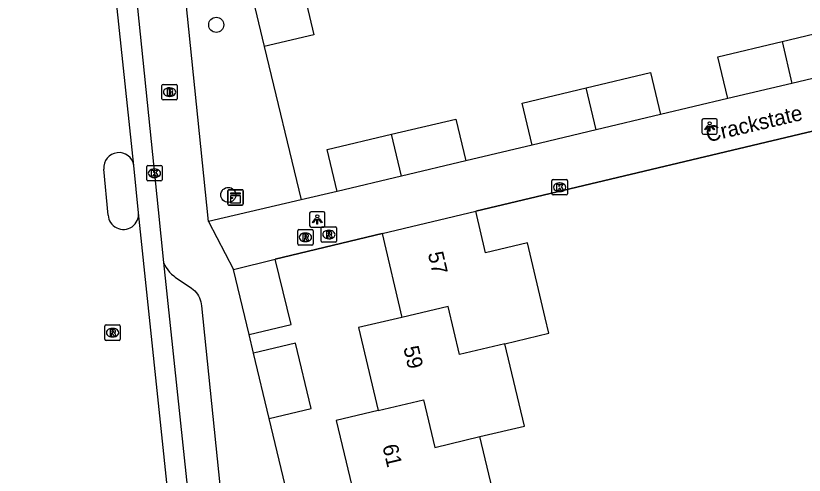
# Model space of a CAD drawing. Extents: x 158038 to 159242, y 380133 to 381214.
# Drawn here: x 158412.6 to 158463.8, y 380551.6 to 380581.4 of the extents above; entities that cross this region are included whole.
import ezdxf

# ---------------------------------------------------------------- set-up
doc = ezdxf.new("R2010")
doc.units = 0
for name, color, linetype in [('IMGEO_Boom', 7, 'Continuous'), ('IMGEO_Brandkraan', 7, 'Continuous'), ('IMGEO_Groenvoorziening', 7, 'Continuous'), ('IMGEO_Hek', 7, 'Continuous'), ('IMGEO_Kast', 7, 'Continuous'), ('IMGEO_Kolk', 7, 'Continuous'), ('IMGEO_Lichtpunt', 7, 'Continuous'), ('IMGEO_Muur', 7, 'Continuous'), ('IMGEO_Openbare_ruimte_label', 7, 'Continuous'), ('IMGEO_Pand', 7, 'Continuous'), ('IMGEO_Pand_nummerreeks', 7, 'Continuous'), ('IMGEO_Rijbaan_lokaal_gesloten', 7, 'Continuous'), ('IMGEO_Rioolput', 7, 'Continuous'), ('IMGEO_Voetpad_open', 7, 'Continuous')]:
    doc.layers.add(name, color=color, linetype=linetype)

msp = doc.modelspace()

# ---------------------------------------------------------------- linework, layer by layer
at = {"layer": 'IMGEO_Boom'}
for centre in [(158425.578, 380580.859), (158426.362, 380569.811)]:
    msp.add_circle(centre, 0.489, dxfattribs=at)
at = {"layer": 'IMGEO_Brandkraan'}
for p, q in [((158422.05, 380576.06), (158422.05, 380576.912)), ((158422.125, 380576.986), (158422.977, 380576.986)), ((158423.051, 380576.912), (158423.051, 380576.06)), ((158422.538, 380576.766), (158422.563, 380576.766)), ((158422.977, 380575.986), (158422.125, 380575.986)), ((158422.561, 380576.206), (158422.536, 380576.206))]:
    msp.add_line(p, q, dxfattribs=at)
for points in [[(158422.05, 380576.06), (158422.05, 380576.912)], [(158422.125, 380576.986), (158422.977, 380576.986)], [(158423.051, 380576.912), (158423.051, 380576.06)], [(158422.398, 380576.686), (158422.398, 380576.286), (158422.611, 380576.286)], [(158422.629, 380576.686), (158422.398, 380576.686)], [(158422.577, 380576.605), (158422.523, 380576.605), (158422.523, 380576.529)], [(158422.523, 380576.529), (158422.576, 380576.529)], [(158422.585, 380576.453), (158422.523, 380576.453), (158422.523, 380576.372)], [(158422.523, 380576.372), (158422.585, 380576.372)], [(158422.977, 380575.986), (158422.125, 380575.986)]]:
    msp.add_lwpolyline(points, dxfattribs=at)
for centre, radius, start, end in [((158422.127, 380576.91), 0.0765, 91.552, 178.448), ((158422.127, 380576.91), 0.0765, 91.552, 178.448), ((158422.975, 380576.91), 0.0765, 1.552, 88.448), ((158422.975, 380576.91), 0.0765, 1.552, 88.448), ((158422.578, 380576.567), 0.0379, 267.8285, 90.9355), ((158422.586, 380576.412), 0.0404, 269.8759, 90.5077), ((158422.617, 380576.537), 0.251, 268.6676, 293.5347), ((158422.633, 380576.541), 0.145, 59.4692, 91.5367), ((158422.658, 380576.588), 0.0922, 285.5137, 58.1501), ((158422.663, 380576.396), 0.105, 301.3115, 78.989), ((158422.127, 380576.062), 0.0765, 181.552, 268.448), ((158422.127, 380576.062), 0.0765, 181.552, 268.448), ((158422.975, 380576.062), 0.0765, 271.552, 358.448), ((158422.975, 380576.062), 0.0765, 271.552, 358.448)]:
    msp.add_arc(centre, radius, start, end, dxfattribs=at)
for centre, major_axis, ratio, start_param, end_param in [((158422.537, 380576.486), (-0.387, 0.002), 0.722429, 4.712389, 7.853982), ((158422.562, 380576.486), (-0.39, 0.002), 0.717154, 1.570796, 4.712389)]:
    msp.add_ellipse(centre, major_axis=major_axis, ratio=ratio, start_param=start_param, end_param=end_param, dxfattribs=at)
at = {"layer": 'IMGEO_Groenvoorziening'}
msp.add_lwpolyline([(158428.682, 380579.455), (158431.096, 380569.492)], dxfattribs=at)
at = {"layer": 'IMGEO_Hek'}
for points in [[(158446.084, 380573.052), (158441.778, 380572.015)], [(158436.343, 380567.312), (158429.411, 380565.637)]]:
    msp.add_lwpolyline(points, dxfattribs=at)
at = {"layer": 'IMGEO_Kast'}
for p, q in [((158426.401, 380570.152), (158427.242, 380570.152)), ((158427.242, 380570.152), (158426.401, 380570.152)), ((158426.326, 380569.227), (158426.326, 380570.068)), ((158426.326, 380570.068), (158426.326, 380569.227)), ((158427.326, 380570.077), (158427.326, 380569.236)), ((158427.326, 380569.236), (158427.326, 380570.077)), ((158427.251, 380569.152), (158426.41, 380569.152)), ((158426.41, 380569.152), (158427.251, 380569.152))]:
    msp.add_line(p, q, dxfattribs=at)
for points in [[(158426.521, 380569.942), (158427.121, 380569.942), (158427.121, 380569.857), (158426.521, 380569.857), (158426.521, 380569.942)], [(158426.521, 380569.767), (158427.121, 380569.767), (158427.121, 380569.278), (158426.521, 380569.278), (158426.521, 380569.767)]]:
    msp.add_lwpolyline(points, dxfattribs=at)
msp.add_circle((158426.605, 380569.616), 0.0377, dxfattribs=at)
for centre, start, end in [((158426.404, 380570.074), 92.4484, 184.2845), ((158426.404, 380570.074), 92.4484, 184.2845), ((158427.248, 380570.074), 2.4484, 94.2845), ((158427.248, 380570.074), 2.4484, 94.2845), ((158426.404, 380569.23), 182.4484, 274.2845), ((158426.404, 380569.23), 182.4484, 274.2845), ((158427.248, 380569.23), 272.4484, 4.2845), ((158427.248, 380569.23), 272.4484, 4.2845)]:
    msp.add_arc(centre, 0.0779, start, end, dxfattribs=at)
at = {"layer": 'IMGEO_Kolk'}
for p, q in [((158421.139, 380571.722), (158421.991, 380571.722)), ((158421.064, 380570.796), (158421.064, 380571.648)), ((158421.552, 380571.502), (158421.577, 380571.502)), ((158422.065, 380571.648), (158422.065, 380570.796)), ((158421.991, 380570.722), (158421.139, 380570.722)), ((158421.575, 380570.942), (158421.55, 380570.942)), ((158447.376, 380569.882), (158447.376, 380570.734)), ((158447.451, 380570.808), (158448.303, 380570.808)), ((158448.377, 380570.734), (158448.377, 380569.882)), ((158447.864, 380570.588), (158447.889, 380570.588)), ((158448.303, 380569.808), (158447.451, 380569.808)), ((158447.887, 380570.028), (158447.862, 380570.028))]:
    msp.add_line(p, q, dxfattribs=at)
for points in [[(158421.139, 380571.722), (158421.991, 380571.722)], [(158421.064, 380570.796), (158421.064, 380571.648)], [(158421.385, 380571.422), (158421.508, 380571.422), (158421.508, 380571.271), (158421.638, 380571.422), (158421.802, 380571.422), (158421.656, 380571.271), (158421.809, 380571.022), (158421.657, 380571.022), (158421.572, 380571.186), (158421.508, 380571.119), (158421.508, 380571.022), (158421.385, 380571.022), (158421.385, 380571.422)], [(158422.065, 380571.648), (158422.065, 380570.796)], [(158421.991, 380570.722), (158421.139, 380570.722)], [(158447.376, 380569.882), (158447.376, 380570.734)], [(158447.451, 380570.808), (158448.303, 380570.808)], [(158448.377, 380570.734), (158448.377, 380569.882)], [(158447.697, 380570.508), (158447.82, 380570.508), (158447.82, 380570.357), (158447.95, 380570.508), (158448.114, 380570.508), (158447.968, 380570.357), (158448.121, 380570.108), (158447.969, 380570.108), (158447.884, 380570.272), (158447.82, 380570.205), (158447.82, 380570.108), (158447.697, 380570.108), (158447.697, 380570.508)], [(158448.303, 380569.808), (158447.451, 380569.808)]]:
    msp.add_lwpolyline(points, dxfattribs=at)
for centre, start, end in [((158421.141, 380571.646), 91.552, 178.448), ((158421.141, 380571.646), 91.552, 178.448), ((158421.989, 380571.646), 1.552, 88.448), ((158421.989, 380571.646), 1.552, 88.448), ((158421.141, 380570.798), 181.552, 268.448), ((158421.141, 380570.798), 181.552, 268.448), ((158421.989, 380570.798), 271.552, 358.448), ((158421.989, 380570.798), 271.552, 358.448), ((158447.453, 380570.732), 91.552, 178.448), ((158447.453, 380570.732), 91.552, 178.448), ((158448.301, 380570.732), 1.552, 88.448), ((158448.301, 380570.732), 1.552, 88.448), ((158447.453, 380569.884), 181.552, 268.448), ((158447.453, 380569.884), 181.552, 268.448), ((158448.301, 380569.884), 271.552, 358.448), ((158448.301, 380569.884), 271.552, 358.448)]:
    msp.add_arc(centre, 0.0765, start, end, dxfattribs=at)
for centre, major_axis, ratio, start_param, end_param in [((158421.551, 380571.222), (-0.387, 0.002), 0.722429, 4.712389, 7.853982), ((158421.576, 380571.222), (-0.39, 0.002), 0.717154, 1.570796, 4.712389), ((158447.863, 380570.308), (-0.387, 0.002), 0.722429, 4.712389, 7.853982), ((158447.888, 380570.308), (-0.39, 0.002), 0.717154, 1.570796, 4.712389)]:
    msp.add_ellipse(centre, major_axis=major_axis, ratio=ratio, start_param=start_param, end_param=end_param, dxfattribs=at)
at = {"layer": 'IMGEO_Lichtpunt'}
for p, q in [((158458.017, 380574.758), (158457.209, 380574.758)), ((158458.017, 380574.758), (158457.209, 380574.758)), ((158457.115, 380574.663), (158457.115, 380573.856)), ((158457.115, 380574.663), (158457.115, 380573.856)), ((158458.111, 380573.856), (158458.111, 380574.663)), ((158458.111, 380573.856), (158458.111, 380574.663)), ((158457.209, 380573.762), (158458.017, 380573.762)), ((158457.209, 380573.762), (158458.017, 380573.762)), ((158431.64, 380568.624), (158431.64, 380567.817)), ((158431.64, 380568.624), (158431.64, 380567.817)), ((158432.542, 380568.719), (158431.734, 380568.719)), ((158432.542, 380568.719), (158431.734, 380568.719)), ((158432.636, 380567.817), (158432.636, 380568.624)), ((158432.636, 380567.817), (158432.636, 380568.624)), ((158431.734, 380567.723), (158432.542, 380567.723)), ((158431.734, 380567.723), (158432.542, 380567.723))]:
    msp.add_line(p, q, dxfattribs=at)
for points in [[(158457.489, 380574.327), (158457.528, 380574.299), (158457.34, 380574.037), (158457.302, 380574.064), (158457.489, 380574.327)], [(158457.591, 380574.279), (158457.638, 380574.279), (158457.638, 380573.957), (158457.591, 380573.957), (158457.591, 380574.279)], [(158457.701, 380574.299), (158457.739, 380574.326), (158457.926, 380574.064), (158457.887, 380574.036), (158457.701, 380574.299)], [(158432.014, 380568.288), (158432.053, 380568.26), (158431.865, 380567.998), (158431.827, 380568.025), (158432.014, 380568.288)], [(158432.116, 380568.24), (158432.163, 380568.24), (158432.163, 380567.918), (158432.116, 380567.918), (158432.116, 380568.24)], [(158432.226, 380568.26), (158432.264, 380568.287), (158432.451, 380568.025), (158432.412, 380567.997), (158432.226, 380568.26)]]:
    msp.add_lwpolyline(points, dxfattribs=at)
for centre in [(158457.614, 380574.461), (158432.139, 380568.422)]:
    msp.add_circle(centre, 0.0994, dxfattribs=at)
for centre, start, end in [((158457.209, 380574.663), 90, 180), ((158457.209, 380574.663), 90, 180), ((158458.017, 380574.663), 0, 90), ((158458.017, 380574.663), 0, 90), ((158457.209, 380573.856), 180, 270), ((158457.209, 380573.856), 180, 270), ((158458.017, 380573.856), 270, 0), ((158458.017, 380573.856), 270, 360), ((158431.734, 380568.624), 90, 180), ((158431.734, 380568.624), 90, 180), ((158432.542, 380568.624), 0, 90), ((158432.542, 380568.624), 0, 90), ((158431.734, 380567.817), 180, 270), ((158431.734, 380567.817), 180, 270), ((158432.542, 380567.817), 270, 0), ((158432.542, 380567.817), 270, 360)]:
    msp.add_arc(centre, 0.0946, start, end, dxfattribs=at)
at = {"layer": 'IMGEO_Muur'}
msp.add_lwpolyline([(158467.4, 380574.684), (158442.434, 380568.747)], dxfattribs=at)
at = {"layer": 'IMGEO_Pand'}
for points in [[(158426.877, 380587.082), (158428.682, 380579.455)], [(158434.681, 380582.983), (158431.437, 380582.215), (158431.909, 380580.219), (158428.682, 380579.455)], [(158462.317, 380579.78), (158466.49, 380580.77), (158467.136, 380578.045)], [(158458.791, 380576.066), (158458.144, 380578.79), (158462.317, 380579.78)], [(158462.317, 380579.78), (158462.963, 380577.055)], [(158467.136, 380578.045), (158462.963, 380577.055)], [(158449.607, 380576.765), (158453.776, 380577.754), (158454.422, 380575.029)], [(158462.963, 380577.055), (158458.791, 380576.066)], [(158446.084, 380573.052), (158445.438, 380575.776), (158449.607, 380576.765)], [(158450.253, 380574.041), (158449.607, 380576.765)], [(158454.422, 380575.029), (158450.253, 380574.041)], [(158436.958, 380573.75), (158441.132, 380574.74), (158441.778, 380572.015)], [(158433.43, 380570.035), (158432.784, 380572.76), (158436.958, 380573.75)], [(158437.604, 380571.025), (158436.958, 380573.75)], [(158450.253, 380574.041), (158446.084, 380573.052)], [(158441.778, 380572.015), (158437.604, 380571.025)], [(158437.604, 380571.025), (158433.43, 380570.035)], [(158436.343, 380567.312), (158442.434, 380568.747)], [(158444.328, 380560.15), (158447.178, 380560.824), (158446.941, 380561.825), (158445.79, 380566.69), (158443.071, 380566.047), (158442.434, 380568.747)], [(158436.343, 380567.312), (158437.628, 380561.859)], [(158426.69, 380564.977), (158429.411, 380565.637)], [(158427.712, 380560.742), (158430.434, 380561.399), (158429.411, 380565.637)], [(158427.712, 380560.742), (158426.69, 380564.977)], [(158444.328, 380560.15), (158441.383, 380559.454), (158440.645, 380562.574), (158437.628, 380561.859)], [(158437.628, 380561.859), (158434.821, 380561.195), (158436.097, 380555.807)], [(158429.013, 380555.287), (158431.737, 380555.937), (158430.726, 380560.176), (158428.002, 380559.526)], [(158442.702, 380554.111), (158445.596, 380554.796), (158444.328, 380560.15)], [(158429.013, 380555.287), (158428.002, 380559.526)], [(158436.097, 380555.807), (158439.033, 380556.503), (158439.764, 380553.416), (158442.702, 380554.111)], [(158436.097, 380555.807), (158433.376, 380555.163), (158434.767, 380549.288), (158437.52, 380549.939), (158438.146, 380547.294)], [(158443.988, 380548.678), (158442.702, 380554.111)]]:
    msp.add_lwpolyline(points, dxfattribs=at)
at = {"layer": 'IMGEO_Rijbaan_lokaal_gesloten'}
for points in [[(158420.225, 380571.721), (158414.351, 380627.022), (158412.561, 380645.899), (158413.784, 380645.974)], [(158418.932, 380596.973), (158421.809, 380568.833), (158422.164, 380565.415)], [(158420.529, 380568.655), (158420.225, 380571.721)], [(158418.556, 380568.5), (158418.276, 380571.487)], [(158427.809, 380511.591), (158426.535, 380511.584), (158420.529, 380568.655)], [(158422.164, 380565.415), (158427.489, 380514.895)]]:
    msp.add_lwpolyline(points, dxfattribs=at)
for centre, radius, start, end in [((158419.253, 380571.579), 0.982, 8.3018, 185.3907), ((158419.544, 380568.561), 0.99, 183.5146, 5.4694)]:
    msp.add_arc(centre, radius, start, end, dxfattribs=at)
at = {"layer": 'IMGEO_Rioolput'}
for p, q in [((158432.393, 380566.814), (158432.393, 380567.666)), ((158432.468, 380567.74), (158433.32, 380567.74)), ((158433.394, 380567.666), (158433.394, 380566.814)), ((158430.866, 380566.629), (158430.866, 380567.481)), ((158430.941, 380567.555), (158431.793, 380567.555)), ((158431.354, 380567.335), (158431.379, 380567.335)), ((158431.867, 380567.481), (158431.867, 380566.629)), ((158432.881, 380567.52), (158432.906, 380567.52)), ((158431.377, 380566.775), (158431.352, 380566.775)), ((158433.32, 380566.74), (158432.468, 380566.74)), ((158432.904, 380566.96), (158432.879, 380566.96)), ((158431.793, 380566.555), (158430.941, 380566.555)), ((158418.347, 380560.438), (158418.347, 380561.29)), ((158418.422, 380561.364), (158419.274, 380561.364)), ((158418.835, 380561.144), (158418.86, 380561.144)), ((158419.348, 380561.29), (158419.348, 380560.438)), ((158418.858, 380560.584), (158418.833, 380560.584)), ((158419.274, 380560.364), (158418.422, 380560.364))]:
    msp.add_line(p, q, dxfattribs=at)
for points in [[(158432.393, 380566.814), (158432.393, 380567.666)], [(158432.468, 380567.74), (158433.32, 380567.74)], [(158433.394, 380567.666), (158433.394, 380566.814)], [(158430.866, 380566.629), (158430.866, 380567.481)], [(158430.941, 380567.555), (158431.793, 380567.555)], [(158431.455, 380567.253), (158431.203, 380567.255), (158431.203, 380566.855)], [(158431.381, 380567.174), (158431.327, 380567.174), (158431.327, 380567.093)], [(158431.327, 380567.093), (158431.379, 380567.093)], [(158431.867, 380567.481), (158431.867, 380566.629)], [(158432.982, 380567.438), (158432.73, 380567.44), (158432.73, 380567.04)], [(158432.73, 380567.04), (158432.854, 380567.04), (158432.854, 380567.202), (158432.865, 380567.202)], [(158432.908, 380567.359), (158432.854, 380567.359), (158432.854, 380567.278)], [(158432.854, 380567.278), (158432.906, 380567.278)], [(158432.912, 380567.173), (158432.983, 380567.04), (158433.123, 380567.04), (158433.058, 380567.166)], [(158431.203, 380566.855), (158431.327, 380566.855), (158431.327, 380567.017), (158431.338, 380567.017)], [(158431.385, 380566.988), (158431.456, 380566.855), (158431.596, 380566.855), (158431.531, 380566.981)], [(158433.32, 380566.74), (158432.468, 380566.74)], [(158431.793, 380566.555), (158430.941, 380566.555)], [(158418.347, 380560.438), (158418.347, 380561.29)], [(158418.422, 380561.364), (158419.274, 380561.364)], [(158418.936, 380561.062), (158418.684, 380561.064), (158418.684, 380560.664)], [(158418.862, 380560.983), (158418.808, 380560.983), (158418.808, 380560.902)], [(158419.348, 380561.29), (158419.348, 380560.438)], [(158418.684, 380560.664), (158418.808, 380560.664), (158418.808, 380560.826), (158418.819, 380560.826)], [(158418.808, 380560.902), (158418.86, 380560.902)], [(158418.866, 380560.797), (158418.937, 380560.664), (158419.077, 380560.664), (158419.012, 380560.79)], [(158419.274, 380560.364), (158418.422, 380560.364)]]:
    msp.add_lwpolyline(points, dxfattribs=at)
for centre, radius, start, end in [((158432.47, 380567.664), 0.0765, 91.552, 178.448), ((158432.47, 380567.664), 0.0765, 91.552, 178.448), ((158433.318, 380567.664), 0.0765, 1.552, 88.448), ((158433.318, 380567.664), 0.0765, 1.552, 88.448), ((158430.943, 380567.479), 0.0765, 91.552, 178.448), ((158430.943, 380567.479), 0.0765, 91.552, 178.448), ((158431.363, 380567.282), 0.19, 274.7715, 282.9687), ((158431.387, 380567.078), 0.0964, 77.0061, 93.1865), ((158431.401, 380567.135), 0.0378, 276.6634, 79.6772), ((158431.454, 380567.143), 0.109, 350.3612, 89.416), ((158431.452, 380567.143), 0.112, 277.5842, 350.9817), ((158431.791, 380567.479), 0.0765, 1.552, 88.448), ((158431.791, 380567.479), 0.0765, 1.552, 88.448), ((158432.864, 380567.149), 0.0533, 26.0293, 88.6989), ((158432.89, 380567.467), 0.19, 274.7715, 282.9687), ((158432.914, 380567.263), 0.0964, 77.0061, 93.1865), ((158432.928, 380567.32), 0.0378, 276.6634, 79.6772), ((158432.981, 380567.328), 0.109, 350.3612, 89.416), ((158432.979, 380567.328), 0.112, 277.5842, 350.9817), ((158432.963, 380567.113), 0.108, 29.5134, 73.7905), ((158430.943, 380566.631), 0.0765, 181.552, 268.448), ((158430.943, 380566.631), 0.0765, 181.552, 268.448), ((158431.337, 380566.964), 0.0533, 26.0293, 88.6989), ((158431.436, 380566.928), 0.108, 29.5134, 73.7905), ((158431.791, 380566.631), 0.0765, 271.552, 358.448), ((158431.791, 380566.631), 0.0765, 271.552, 358.448), ((158432.47, 380566.816), 0.0765, 181.552, 268.448), ((158432.47, 380566.816), 0.0765, 181.552, 268.448), ((158433.318, 380566.816), 0.0765, 271.552, 358.448), ((158433.318, 380566.816), 0.0765, 271.552, 358.448), ((158418.424, 380561.288), 0.0765, 91.552, 178.448), ((158418.424, 380561.288), 0.0765, 91.552, 178.448), ((158418.868, 380560.887), 0.0964, 77.0061, 93.1865), ((158418.882, 380560.944), 0.0378, 276.6634, 79.6772), ((158418.935, 380560.952), 0.109, 350.3612, 89.416), ((158418.933, 380560.952), 0.112, 277.5842, 350.9817), ((158419.272, 380561.288), 0.0765, 1.552, 88.448), ((158419.272, 380561.288), 0.0765, 1.552, 88.448), ((158418.424, 380560.44), 0.0765, 181.552, 268.448), ((158418.424, 380560.44), 0.0765, 181.552, 268.448), ((158418.818, 380560.773), 0.0533, 26.0293, 88.6989), ((158418.844, 380561.091), 0.19, 274.7715, 282.9687), ((158418.917, 380560.737), 0.108, 29.5134, 73.7905), ((158419.272, 380560.44), 0.0765, 271.552, 358.448), ((158419.272, 380560.44), 0.0765, 271.552, 358.448)]:
    msp.add_arc(centre, radius, start, end, dxfattribs=at)
for centre, major_axis, ratio, start_param, end_param in [((158431.353, 380567.055), (-0.387, 0.002), 0.722429, 4.712389, 7.853982), ((158431.378, 380567.055), (-0.39, 0.002), 0.717154, 1.570796, 4.712389), ((158432.88, 380567.24), (-0.387, 0.002), 0.722429, 4.712389, 7.853982), ((158432.905, 380567.24), (-0.39, 0.002), 0.717154, 1.570796, 4.712389), ((158418.834, 380560.864), (-0.387, 0.002), 0.722429, 4.712389, 7.853982), ((158418.859, 380560.864), (-0.39, 0.002), 0.717154, 1.570796, 4.712389)]:
    msp.add_ellipse(centre, major_axis=major_axis, ratio=ratio, start_param=start_param, end_param=end_param, dxfattribs=at)
at = {"layer": 'IMGEO_Voetpad_open'}
for points in [[(158425.085, 380568.092), (158422.041, 380597.744)], [(158458.791, 380576.066), (158454.422, 380575.029)], [(158442.434, 380568.747), (158467.4, 380574.684)], [(158446.084, 380573.052), (158441.778, 380572.015)], [(158433.43, 380570.035), (158431.096, 380569.492)], [(158431.096, 380569.492), (158425.085, 380568.092)], [(158425.085, 380568.092), (158426.69, 380564.977)], [(158429.411, 380565.637), (158436.343, 380567.312)], [(158422.164, 380565.415), (158422.24, 380565.248), (158422.33, 380565.088), (158422.435, 380564.936), (158422.552, 380564.795), (158422.682, 380564.665), (158422.822, 380564.547), (158422.916, 380564.479), (158423.972, 380563.759), (158423.982, 380563.752), (158424.09, 380563.669), (158424.189, 380563.576), (158424.28, 380563.476), (158424.361, 380563.367), (158424.433, 380563.252), (158424.494, 380563.13), (158424.544, 380563.004), (158424.582, 380562.874), (158424.608, 380562.741), (158424.623, 380562.606), (158428.941, 380520.326), (158429.151, 380518.329)], [(158428.002, 380559.526), (158427.712, 380560.742)], [(158430.309, 380549.883), (158429.013, 380555.287)]]:
    msp.add_lwpolyline(points, dxfattribs=at)

# ---------------------------------------------------------------- texts
at = {"layer": 'IMGEO_Openbare_ruimte_label'}
msp.add_text('Crackstate', height=1, rotation=13.2307, dxfattribs=at).set_placement((158457.501, 380573.227))
at = {"layer": 'IMGEO_Pand_nummerreeks'}
for s, rotation, p in [('57', 283.3224, (158439.313, 380566.009)), ('59', 283.3235, (158437.721, 380559.886)), ('61', 283.3204, (158436.359, 380553.501))]:
    msp.add_text(s, height=1, rotation=rotation, dxfattribs=at).set_placement(p)

doc.saveas('drawing.dxf')
